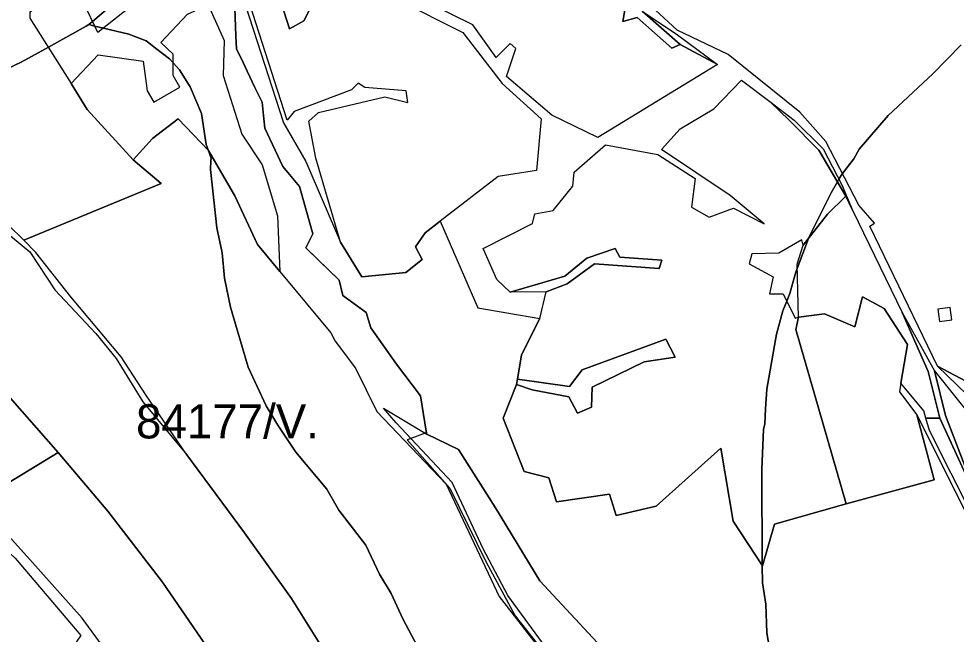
# Model space of a CAD drawing. Extents: x -477304 to -465429, y -1159113 to -1149210.
# Drawn here: x -471680.5 to -471269, y -1155636.3 to -1155366.1 of the extents above; entities that cross this region are included whole.
import ezdxf

# ---------------------------------------------------------------- set-up
doc = ezdxf.new("R2010")
doc.units = 0
for name, color, linetype in [('BPEJ_s', 7, 'Continuous'), ('PUPFL_s', 7, 'Continuous'), ('trav_porost_s', 7, 'Continuous')]:
    doc.layers.add(name, color=color, linetype=linetype)

msp = doc.modelspace()

# ---------------------------------------------------------------- linework, layer by layer
at = {"layer": 'BPEJ_s'}
for points in [[(-471634.96, -1155355.84), (-471648.08, -1155367.28), (-471649.68, -1155368.68), (-471650.93, -1155369.37), (-471667.51, -1155378.58), (-471679.37, -1155385.16), (-471713.16, -1155401.1)], [(-471493.88, -1155663.51), (-471511.94, -1155629.51), (-471517.04, -1155618.47), (-471522.14, -1155609.97), (-471528.09, -1155597.22), (-471539.99, -1155581.92), (-471545.3, -1155572.57), (-471558.9, -1155556.42), (-471566.76, -1155544.52), (-471571.86, -1155536.02), (-471579.72, -1155519.03), (-471587.58, -1155492.68), (-471590.13, -1155479.93), (-471591.19, -1155468.88), (-471593.53, -1155457.83), (-471596.29, -1155432.33), (-471596.13, -1155428.45), (-471596.08, -1155427.23), (-471597.34, -1155423.7), (-471598.2, -1155421.28), (-471600.33, -1155407.69), (-471605.22, -1155396), (-471609.89, -1155388.56), (-471612.7, -1155385.49), (-471614.35, -1155383.68), (-471620.45, -1155378.97), (-471622.63, -1155377.29), (-471624.55, -1155375.81), (-471632.2, -1155372.84), (-471643.31, -1155370.2), (-471647.09, -1155369.3), (-471649.68, -1155368.68), (-471648.08, -1155367.28), (-471634.96, -1155355.84)], [(-471585.62, -1155361.31), (-471585.15, -1155373.78), (-471584.94, -1155379.36), (-471581.93, -1155385.3), (-471580.19, -1155389.05), (-471576.82, -1155396.3), (-471573.67, -1155402.7), (-471572.93, -1155409.99), (-471572.5, -1155414.19), (-471564.56, -1155430.95), (-471557.3, -1155439.8), (-471551.44, -1155460.53), (-471554.46, -1155466.69), (-471548.4, -1155472.63), (-471539.91, -1155480.94), (-471538.21, -1155487.64), (-471527.96, -1155495.09), (-471525.89, -1155501.76), (-471514.7, -1155517.78)], [(-471525.89, -1155501.76), (-471527.96, -1155495.09), (-471538.21, -1155487.64), (-471539.91, -1155480.94), (-471548.4, -1155472.63), (-471554.46, -1155466.69), (-471551.44, -1155460.53), (-471557.3, -1155439.8), (-471564.56, -1155430.95), (-471572.5, -1155414.19), (-471572.93, -1155409.99), (-471573.67, -1155402.7), (-471576.82, -1155396.3), (-471580.19, -1155389.05), (-471581.93, -1155385.3), (-471584.94, -1155379.36), (-471585.15, -1155373.78), (-471585.62, -1155361.31)], [(-471713.16, -1155401.1), (-471679.37, -1155385.16), (-471667.51, -1155378.58), (-471650.93, -1155369.37), (-471649.68, -1155368.68), (-471647.09, -1155369.3), (-471643.31, -1155370.2), (-471632.2, -1155372.84), (-471624.55, -1155375.81), (-471622.63, -1155377.29), (-471620.45, -1155378.97), (-471614.35, -1155383.68), (-471612.7, -1155385.49), (-471609.89, -1155388.56), (-471605.22, -1155396), (-471600.33, -1155407.69), (-471598.2, -1155421.28), (-471597.34, -1155423.7), (-471596.08, -1155427.23), (-471596.13, -1155428.45), (-471596.29, -1155432.33), (-471593.53, -1155457.83), (-471591.19, -1155468.88), (-471590.13, -1155479.93), (-471587.58, -1155492.68), (-471579.72, -1155519.03), (-471571.86, -1155536.02), (-471566.76, -1155544.52), (-471558.9, -1155556.42), (-471545.3, -1155572.57), (-471539.99, -1155581.92)], [(-471266.74, -1155377.51), (-471279.27, -1155390.26), (-471298.82, -1155408.54), (-471311.57, -1155423.41), (-471313.91, -1155427.66), (-471318.86, -1155434), (-471319.22, -1155434.46), (-471320.43, -1155436.54), (-471321.13, -1155437.76), (-471323.89, -1155442.53), (-471333.67, -1155462.08), (-471333.85, -1155462.55), (-471338.81, -1155475.79), (-471339.41, -1155477.38), (-471340.51, -1155481.41), (-471341.95, -1155486.73), (-471343.33, -1155490.03), (-471345.14, -1155494.38), (-471346.6, -1155499.75), (-471347.91, -1155504.58), (-471352.16, -1155528.8), (-471352.63, -1155537.41), (-471353, -1155544.1), (-471353.64, -1155546.22), (-471354.28, -1155564.07), (-471354.1, -1155606.22), (-471354.07, -1155613.79), (-471352.58, -1155623.14), (-471352.16, -1155635.68), (-471347.48, -1155662.66)], [(-471347.48, -1155662.66), (-471352.16, -1155635.68), (-471352.58, -1155623.14), (-471354.07, -1155613.79), (-471354.1, -1155606.22), (-471354.28, -1155564.07), (-471353.64, -1155546.22), (-471353, -1155544.1), (-471352.63, -1155537.41), (-471352.16, -1155528.8), (-471347.91, -1155504.58), (-471346.6, -1155499.75), (-471345.14, -1155494.38), (-471343.33, -1155490.03), (-471341.95, -1155486.73), (-471340.51, -1155481.41), (-471339.41, -1155477.38), (-471338.81, -1155475.79), (-471333.85, -1155462.55), (-471333.67, -1155462.08), (-471323.89, -1155442.53), (-471321.13, -1155437.76), (-471320.43, -1155436.54), (-471319.22, -1155434.46), (-471318.86, -1155434), (-471313.91, -1155427.66), (-471311.57, -1155423.41), (-471298.82, -1155408.54), (-471279.27, -1155390.26), (-471266.74, -1155377.51)], [(-471413.03, -1155654.56), (-471451.81, -1155612.85), (-471471.24, -1155580.85), (-471487.52, -1155555.27), (-471495.89, -1155551.18), (-471501.38, -1155548.49), (-471501.48, -1155547.84), (-471501.59, -1155547.16), (-471504.09, -1155531.61), (-471514.7, -1155517.78), (-471525.89, -1155501.76)], [(-471514.7, -1155517.78), (-471504.09, -1155531.61), (-471501.59, -1155547.16), (-471501.48, -1155547.84)], [(-471501.48, -1155547.84), (-471502.08, -1155548.07), (-471507.9, -1155550.26), (-471508.29, -1155550.41), (-471509.93, -1155551.03), (-471491.33, -1155572.14), (-471475.39, -1155604.44), (-471462.64, -1155628.24), (-471409.52, -1155695.38)], [(-471413.03, -1155654.56), (-471451.81, -1155612.85), (-471471.24, -1155580.85), (-471487.52, -1155555.27), (-471495.89, -1155551.18), (-471501.38, -1155548.49), (-471501.48, -1155547.84), (-471502.08, -1155548.07), (-471507.9, -1155550.26), (-471508.29, -1155550.41), (-471509.93, -1155551.03), (-471491.33, -1155572.14), (-471475.39, -1155604.44), (-471462.64, -1155628.24), (-471409.52, -1155695.38)], [(-471539.99, -1155581.92), (-471528.09, -1155597.22), (-471522.14, -1155609.97), (-471517.04, -1155618.47), (-471511.94, -1155629.51), (-471493.88, -1155663.51)]]:
    msp.add_lwpolyline(points, dxfattribs=at)
at = {"layer": 'PUPFL_s'}
for points in [[(-471413.03, -1155654.56), (-471451.81, -1155612.85), (-471471.24, -1155580.85), (-471487.52, -1155555.27), (-471501.38, -1155548.49), (-471504.09, -1155531.61), (-471514.7, -1155517.78), (-471525.89, -1155501.76), (-471527.96, -1155495.09), (-471538.21, -1155487.64), (-471539.91, -1155480.94), (-471554.46, -1155466.69), (-471551.44, -1155460.53), (-471557.3, -1155439.8), (-471564.56, -1155430.95), (-471572.5, -1155414.19), (-471573.67, -1155402.7), (-471576.82, -1155396.3), (-471581.93, -1155385.3), (-471584.94, -1155379.36), (-471585.62, -1155361.31)], [(-471580.99, -1155360.21), (-471564.22, -1155411.79), (-471554.55, -1155428.69), (-471539.31, -1155464.24), (-471529.88, -1155479.42), (-471510.65, -1155477.45), (-471503.43, -1155471.81), (-471506.34, -1155466.24), (-471502.13, -1155460.03), (-471495.51, -1155454.98), (-471478.97, -1155493.02), (-471451.74, -1155497.68), (-471459.77, -1155513.63), (-471461.57, -1155524.38), (-471461.96, -1155526.69), (-471467.9, -1155541.4), (-471458.7, -1155564.83), (-471447.87, -1155567.6), (-471444.4, -1155578.19), (-471421.24, -1155574.79), (-471418.28, -1155584.27), (-471400.71, -1155580.15), (-471372.32, -1155554.67), (-471366.93, -1155586.64), (-471354.07, -1155606.27), (-471348.79, -1155587.95), (-471317.33, -1155579.08), (-471278.59, -1155568.51), (-471286.26, -1155540.01), (-471264.38, -1155583.69)], [(-471449.45, -1155641.75), (-471465.75, -1155619.26), (-471476.63, -1155598.82), (-471490.23, -1155569.72), (-471514.77, -1155543.48), (-471520.4, -1155537.05), (-471501.38, -1155548.49), (-471487.52, -1155555.27), (-471471.24, -1155580.85), (-471451.81, -1155612.85), (-471413.03, -1155654.56)]]:
    msp.add_lwpolyline(points, dxfattribs=at)
for points in [[(-471339.4, -1155502.52), (-471338.25, -1155497.17), (-471326.86, -1155495.65), (-471313.51, -1155501.29), (-471310.07, -1155488.18), (-471300.58, -1155493.37), (-471290.42, -1155509.14), (-471293.22, -1155526.13), (-471293.85, -1155529.93), (-471286.26, -1155540.01), (-471278.59, -1155568.51), (-471317.33, -1155579.08)], [(-471273.7, -1155540.23), (-471258.24, -1155580.74), (-471276.1, -1155541.39), (-471281.34, -1155521.01), (-471292.76, -1155495.07), (-471278.48, -1155520.65)], [(-471273.7, -1155540.23), (-471278.48, -1155520.65), (-471254.38, -1155550.81), (-471216.42, -1155574.79), (-471241.76, -1155576.36), (-471258.24, -1155580.74)], [(-471225.23, -1155532.73), (-471220.69, -1155534.02), (-471195.51, -1155528.81), (-471194.41, -1155542.94), (-471192.84, -1155573.4), (-471213.1, -1155574.86), (-471236.13, -1155558.57), (-471251.31, -1155543.63), (-471277.2, -1155518.58), (-471230.27, -1155543.46)], [(-471282.3, -1155541.4), (-471276.1, -1155541.39), (-471258.24, -1155580.74), (-471249.11, -1155604.34), (-471261.79, -1155584.36), (-471280.71, -1155546.81)]]:
    msp.add_lwpolyline(points, close=True, dxfattribs=at)
at = {"layer": 'trav_porost_s'}
for points in [[(-471594.4, -1155323.26), (-471600.38, -1155315.37), (-471601.26, -1155314.21), (-471608.16, -1155312.49), (-471579.32, -1155291), (-471574.84, -1155292.95), (-471524.74, -1155353.64), (-471531.69, -1155355.56), (-471533.47, -1155350.86), (-471536.63, -1155359.56), (-471543.53, -1155358.96), (-471544.09, -1155361.77), (-471553.06, -1155362.43), (-471555.34, -1155367.06), (-471561.58, -1155370.53), (-471566.2, -1155356.12), (-471579.04, -1155359.67), (-471580.99, -1155360.21), (-471585.62, -1155361.31), (-471589.21, -1155357.52), (-471592.57, -1155335.85), (-471596.39, -1155330.69)], [(-471600.69, -1155342.69), (-471610.86, -1155353.64), (-471616.89, -1155349.27), (-471645.72, -1155372.11), (-471650.34, -1155362.67), (-471637.28, -1155331.62), (-471622.13, -1155320.98), (-471600.38, -1155315.37), (-471594.4, -1155323.26), (-471596.39, -1155330.69), (-471597.44, -1155331.18)], [(-471729.44, -1155388.6), (-471707.29, -1155374.99), (-471691.21, -1155356.26), (-471684.21, -1155351.53), (-471654.3, -1155316.81), (-471643.88, -1155321.23), (-471662.55, -1155344.39), (-471662.8, -1155349.03), (-471667.55, -1155353.46), (-471668.04, -1155358.18), (-471675.65, -1155363.25), (-471675.6, -1155365.85), (-471657.42, -1155394.48), (-471650.43, -1155405.94), (-471630.25, -1155428.03), (-471617.97, -1155438.48), (-471678.3, -1155463.26), (-471685.19, -1155456.51), (-471705.72, -1155430.49), (-471716.95, -1155419.26), (-471741.94, -1155392.63)], [(-471612.69, -1155391.02), (-471612.71, -1155381.7), (-471618.16, -1155376.55), (-471606.41, -1155364.14), (-471597.29, -1155360.03), (-471590.38, -1155375.69), (-471590.76, -1155391.03), (-471582.55, -1155416.69), (-471573.64, -1155430.2), (-471566.97, -1155452.56), (-471565.92, -1155476.99), (-471575.76, -1155465.24), (-471585.61, -1155443.78), (-471597.18, -1155423.87), (-471610.57, -1155410.01), (-471621.8, -1155418.62), (-471630.25, -1155428.03), (-471650.43, -1155405.94), (-471657.42, -1155394.48), (-471645.61, -1155381.96), (-471625.84, -1155384.67), (-471624.12, -1155397.67), (-471621.19, -1155402.71), (-471609.76, -1155396.06)], [(-471406.77, -1155362.77), (-471391.28, -1155373.21), (-471373.72, -1155386.18), (-471390.16, -1155377.35)], [(-471377.46, -1155453.16), (-471366.73, -1155449.3), (-471353.28, -1155456.17), (-471368.17, -1155443.62), (-471398.34, -1155423.47), (-471390.21, -1155414.39), (-471375.32, -1155405.69), (-471363.16, -1155393.04), (-471350.79, -1155402.36), (-471342.17, -1155410.81), (-471329.35, -1155423.82), (-471317.43, -1155444.03), (-471325.53, -1155451.88), (-471336.11, -1155465.46), (-471336.77, -1155463.22), (-471346.8, -1155469.08), (-471358.68, -1155469.32), (-471359.83, -1155473.69), (-471349.39, -1155479.4), (-471350.93, -1155486.81), (-471344.9, -1155486.85), (-471339.65, -1155497.51), (-471338.25, -1155497.17), (-471339.4, -1155502.52), (-471317.33, -1155579.08), (-471348.79, -1155587.95), (-471354.07, -1155606.27), (-471366.93, -1155586.64), (-471372.32, -1155554.67), (-471400.71, -1155580.15), (-471418.28, -1155584.27), (-471421.24, -1155574.79), (-471444.4, -1155578.19), (-471447.87, -1155567.6), (-471458.7, -1155564.83), (-471467.9, -1155541.4), (-471461.96, -1155526.69), (-471455.05, -1155529.04), (-471439.04, -1155532.05), (-471435.22, -1155539.31), (-471429.09, -1155536.61), (-471428.74, -1155527.81), (-471405.93, -1155516.7), (-471392.3, -1155514.63), (-471396.43, -1155506.81), (-471433.22, -1155520.17), (-471438.8, -1155527.57), (-471461.57, -1155524.38), (-471459.77, -1155513.63), (-471451.74, -1155497.68), (-471448.94, -1155485.97), (-471439.69, -1155482.47), (-471427.77, -1155473.67), (-471399.36, -1155475.7), (-471398.13, -1155472.09), (-471416.6, -1155470.76), (-471418.7, -1155466.9), (-471431.1, -1155471.21), (-471440.81, -1155479.17), (-471464.74, -1155486.18), (-471470.63, -1155480.64), (-471476.62, -1155467.01), (-471454.97, -1155455.96), (-471453.99, -1155451.69), (-471445.86, -1155450.21), (-471437.2, -1155439.63), (-471436.64, -1155433.49), (-471422.9, -1155421.5), (-471399.95, -1155425.71), (-471383.62, -1155436.19), (-471385.2, -1155448.78)], [(-471329.35, -1155423.82), (-471342.17, -1155410.81), (-471350.79, -1155402.36), (-471340.05, -1155410.57), (-471327.44, -1155423.26), (-471319.13, -1155439), (-471314.49, -1155450.12), (-471317.43, -1155444.03)], [(-471338.86, -1155473.88), (-471336.11, -1155465.46), (-471325.53, -1155451.88), (-471317.43, -1155444.03), (-471314.49, -1155450.12), (-471292.76, -1155495.07), (-471281.34, -1155521.01), (-471276.1, -1155541.39), (-471282.3, -1155541.4), (-471283.23, -1155538.26), (-471293.22, -1155526.13), (-471290.42, -1155509.14), (-471300.58, -1155493.37), (-471310.07, -1155488.18), (-471313.51, -1155501.29), (-471326.86, -1155495.65), (-471338.25, -1155497.17)], [(-471398.13, -1155472.09), (-471399.36, -1155475.7), (-471427.77, -1155473.67), (-471439.69, -1155482.47), (-471448.94, -1155485.97), (-471464.74, -1155486.18), (-471440.81, -1155479.17), (-471431.1, -1155471.21), (-471418.7, -1155466.9), (-471416.6, -1155470.76)], [(-471271.66, -1155492.84), (-471277.09, -1155493.65), (-471276.28, -1155499.09), (-471270.84, -1155498.28)], [(-471461.57, -1155524.38), (-471438.8, -1155527.57), (-471433.22, -1155520.17), (-471396.43, -1155506.81), (-471392.3, -1155514.63), (-471405.93, -1155516.7), (-471428.74, -1155527.81), (-471429.09, -1155536.61), (-471435.22, -1155539.31), (-471439.04, -1155532.05), (-471455.05, -1155529.04), (-471461.96, -1155526.69)], [(-471711.14, -1155569.08), (-471731.68, -1155547.12), (-471693.94, -1155521.72), (-471663.16, -1155556.57), (-471700.11, -1155578.94)], [(-471653.18, -1155636.9), (-471708.9, -1155714.99), (-471728.99, -1155696.58), (-471761.58, -1155675.35), (-471776.06, -1155657.66), (-471790.19, -1155642.16), (-471793.06, -1155615.39), (-471791.66, -1155587.25), (-471787.38, -1155583.94), (-471773.94, -1155565.86), (-471742.93, -1155542.3), (-471735.78, -1155550.84), (-471715.35, -1155572.4), (-471682.03, -1155602.9)], [(-471663.16, -1155556.57), (-471641.41, -1155582.3), (-471617.35, -1155613.54), (-471578.35, -1155670.41), (-471487.37, -1155786.67), (-471477.79, -1155803.85), (-471486.73, -1155801.03), (-471527.72, -1155803.63), (-471539.34, -1155785.86), (-471550.02, -1155774.19), (-471579.11, -1155731.33), (-471608.54, -1155694.15), (-471626.32, -1155665.26), (-471652.59, -1155629.21), (-471675.61, -1155603.49), (-471689.08, -1155588.8), (-471700.11, -1155578.94)]]:
    msp.add_lwpolyline(points, close=True, dxfattribs=at)
for points in [[(-471566.2, -1155356.12), (-471561.58, -1155370.53), (-471555.34, -1155367.06), (-471553.06, -1155362.43)], [(-471414.16, -1155360.61), (-471415.32, -1155367.24), (-471408.98, -1155365.59), (-471393.8, -1155379.02), (-471390.16, -1155377.35), (-471373.72, -1155386.18), (-471426.36, -1155418.23), (-471446.54, -1155408.41), (-471466.34, -1155391.41), (-471462.27, -1155379.1), (-471464.8, -1155376.93), (-471470.96, -1155383.17), (-471481.19, -1155368.69), (-471510.84, -1155353.97)], [(-471230.27, -1155543.46), (-471277.2, -1155518.58), (-471306.94, -1155457.14), (-471304.87, -1155455.84), (-471311.67, -1155447.88), (-471326.14, -1155419.94), (-471337.56, -1155407.04), (-471369.03, -1155381.8), (-471391.53, -1155371.07), (-471408.73, -1155354.95)], [(-471514.03, -1155357.68), (-471485.61, -1155372.09), (-471468.26, -1155394.56), (-471451.16, -1155410.09), (-471453.16, -1155432.77), (-471470.09, -1155435.3), (-471495.51, -1155454.98), (-471502.13, -1155460.03), (-471506.34, -1155466.24), (-471503.43, -1155471.81), (-471510.65, -1155477.45), (-471529.88, -1155479.42), (-471539.31, -1155464.24), (-471550.12, -1155427.29), (-471553.17, -1155411.06), (-471548.93, -1155407.31), (-471519.77, -1155400.33), (-471509.68, -1155402.92), (-471510.45, -1155397.67), (-471528.6, -1155396.26), (-471531.51, -1155394.44), (-471534.49, -1155397.35), (-471559.58, -1155406.81), (-471562.7, -1155410.6), (-471579.04, -1155359.67)], [(-471406.77, -1155362.77), (-471390.16, -1155377.35), (-471393.8, -1155379.02), (-471408.98, -1155365.59), (-471415.32, -1155367.24), (-471414.16, -1155360.61)], [(-471547.55, -1155641.73), (-471560.72, -1155620.59), (-471581.35, -1155591.79), (-471606.72, -1155557.59), (-471624.66, -1155531.29), (-471635.58, -1155514.53), (-471657.58, -1155488.15), (-471672.95, -1155468.7), (-471678.3, -1155463.26), (-471617.97, -1155438.48), (-471630.25, -1155428.03), (-471621.8, -1155418.62), (-471610.57, -1155410.01), (-471597.18, -1155423.87), (-471585.61, -1155443.78), (-471575.76, -1155465.24), (-471565.92, -1155476.99), (-471543.46, -1155504), (-471541.65, -1155507.66), (-471532.66, -1155519.45), (-471523.34, -1155538.52), (-471492.81, -1155570.48), (-471469.56, -1155619.72), (-471412.86, -1155693)], [(-471687.56, -1155458.6), (-471675.66, -1155468.36), (-471664.67, -1155485.14), (-471646.72, -1155504.35), (-471637.71, -1155515.23), (-471626, -1155534.26), (-471606.72, -1155557.59), (-471581.35, -1155591.79), (-471560.72, -1155620.59), (-471547.55, -1155641.73)], [(-471578.35, -1155670.41), (-471617.35, -1155613.54), (-471641.41, -1155582.3), (-471663.16, -1155556.57), (-471693.94, -1155521.72)]]:
    msp.add_lwpolyline(points, dxfattribs=at)

# ---------------------------------------------------------------- texts
at = {"layer": 'BPEJ_s'}
msp.add_text('84177/V.', height=15, dxfattribs=at).set_placement((-471629.02, -1155550.36))

doc.saveas('drawing.dxf')
